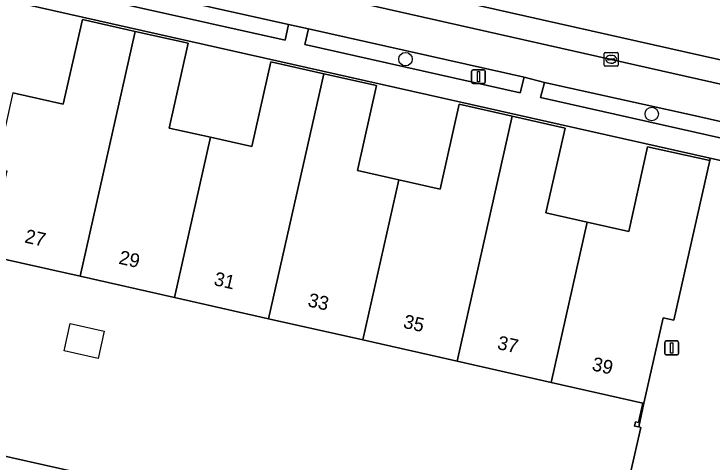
# Model space of a CAD drawing. Extents: x 161771 to 163125, y 382475 to 383179.
# Drawn here: x 162737.9 to 162788.5, y 382743 to 382775.4 of the extents above; entities that cross this region are included whole.
import ezdxf

# ---------------------------------------------------------------- set-up
doc = ezdxf.new("R2010")
doc.units = 0
for name, color, linetype in [('IMGEO_Boom', 7, 'Continuous'), ('IMGEO_Erf', 7, 'Continuous'), ('IMGEO_Groenvoorziening', 7, 'Continuous'), ('IMGEO_Kolk', 7, 'Continuous'), ('IMGEO_Lichtmast', 7, 'Continuous'), ('IMGEO_Muur', 7, 'Continuous'), ('IMGEO_Pand', 7, 'Continuous'), ('IMGEO_Pand_nummerreeks', 7, 'Continuous'), ('IMGEO_Pand_vergunning_verleend', 7, 'Continuous'), ('IMGEO_Parkeervlak_open', 7, 'Continuous'), ('IMGEO_Rijbaan_lokaal_gesloten', 7, 'Continuous'), ('IMGEO_Rijbaan_lokaal_open', 7, 'Continuous'), ('IMGEO_Voetpad_open', 7, 'Continuous')]:
    doc.layers.add(name, color=color, linetype=linetype)

msp = doc.modelspace()

# ---------------------------------------------------------------- linework, layer by layer
at = {"layer": 'IMGEO_Boom'}
for centre in [(162766.3, 382772.15), (162784.142, 382768.179)]:
    msp.add_circle(centre, 0.489, dxfattribs=at)
at = {"layer": 'IMGEO_Erf'}
for points in [[(162737.846, 382769.708), (162741.501, 382768.886), (162742.879, 382775.029), (162746.713, 382774.165), (162750.547, 382773.301), (162749.162, 382767.163), (162752.16, 382766.49), (162755.157, 382765.816), (162756.535, 382771.959), (162760.369, 382771.096), (162764.202, 382770.232), (162762.825, 382764.075), (162765.82, 382763.401), (162768.815, 382762.726), (162770.192, 382768.88), (162774.025, 382768.018), (162777.857, 382767.156), (162776.473, 382761.01), (162779.473, 382760.336), (162782.473, 382759.661), (162783.845, 382765.809), (162788.345, 382764.8), (162788.384, 382764.975), (162780.849, 382766.664), (162736.42, 382776.667)], [(162783.49, 382747.238), (162776.864, 382748.73), (162770.032, 382750.269), (162763.209, 382751.806), (162756.37, 382753.346), (162749.552, 382754.882), (162742.715, 382756.422), (162736.096, 382757.913)], [(162781.093, 382735.609), (162783.346, 382745.475), (162783.196, 382745.508), (162782.899, 382745.573), (162782.965, 382745.876), (162783.18, 382745.828), (162783.49, 382747.238)], [(162728.959, 382745.24), (162778.488, 382734.136)]]:
    msp.add_lwpolyline(points, dxfattribs=at)
at = {"layer": 'IMGEO_Groenvoorziening'}
for points in [[(162741.222, 382778.381), (162740.976, 382777.254), (162757.573, 382773.518), (162757.814, 382774.668)], [(162759.266, 382774.344), (162759.005, 382773.209), (162774.611, 382769.701), (162774.897, 382770.84)], [(162776.361, 382770.47), (162776.085, 382769.37), (162789.411, 382766.384), (162794.121, 382765.329), (162794.4, 382766.461), (162789.654, 382767.515), (162787.098, 382768.088)]]:
    msp.add_lwpolyline(points, close=True, dxfattribs=at)
at = {"layer": 'IMGEO_Kolk'}
for p, q in [((162780.7, 382771.717), (162780.7, 382772.569)), ((162780.775, 382772.643), (162781.627, 382772.643)), ((162781.701, 382772.569), (162781.701, 382771.717)), ((162780.959, 382772.137), (162780.959, 382772.149)), ((162781.397, 382772.1), (162780.999, 382772.1)), ((162781.002, 382772.186), (162781.4, 382772.186)), ((162781.188, 382772.423), (162781.213, 382772.423)), ((162781.443, 382772.149), (162781.443, 382772.137)), ((162781.627, 382771.643), (162780.775, 382771.643)), ((162781.211, 382771.863), (162781.186, 382771.863))]:
    msp.add_line(p, q, dxfattribs=at)
for points in [[(162780.7, 382771.717), (162780.7, 382772.569)], [(162780.775, 382772.643), (162781.627, 382772.643)], [(162781.701, 382772.569), (162781.701, 382771.717)], [(162781.627, 382771.643), (162780.775, 382771.643)]]:
    msp.add_lwpolyline(points, dxfattribs=at)
for centre, radius, start, end in [((162780.777, 382772.567), 0.0765, 91.552, 178.448), ((162780.777, 382772.567), 0.0765, 91.552, 178.448), ((162781.625, 382772.567), 0.0765, 1.552, 88.448), ((162781.625, 382772.567), 0.0765, 1.552, 88.448), ((162780.999, 382772.146), 0.0403, 85.8775, 175.7526), ((162780.996, 382772.136), 0.0366, 178.938, 274.7102), ((162781.4, 382772.143), 0.043, 264.8664, 352.4533), ((162781.404, 382772.148), 0.0386, 1.7309, 96.639), ((162780.777, 382771.719), 0.0765, 181.552, 268.448), ((162780.777, 382771.719), 0.0765, 181.552, 268.448), ((162781.625, 382771.719), 0.0765, 271.552, 358.448), ((162781.625, 382771.719), 0.0765, 271.552, 358.448)]:
    msp.add_arc(centre, radius, start, end, dxfattribs=at)
for centre, major_axis, ratio, start_param, end_param in [((162781.187, 382772.143), (-0.387, 0.002), 0.722429, 4.712389, 7.853982), ((162781.212, 382772.143), (-0.39, 0.002), 0.717154, 1.570796, 4.712389)]:
    msp.add_ellipse(centre, major_axis=major_axis, ratio=ratio, start_param=start_param, end_param=end_param, dxfattribs=at)
at = {"layer": 'IMGEO_Lichtmast'}
for p, q in [((162771.091, 382770.477), (162771.091, 382771.277)), ((162771.091, 382771.277), (162771.091, 382770.477)), ((162771.191, 382771.377), (162771.981, 382771.377)), ((162771.981, 382771.377), (162771.191, 382771.377)), ((162772.081, 382771.277), (162772.081, 382770.477)), ((162772.081, 382770.477), (162772.081, 382771.277)), ((162771.981, 382770.377), (162771.191, 382770.377)), ((162771.191, 382770.377), (162771.981, 382770.377)), ((162785.091, 382750.833), (162785.091, 382751.633)), ((162785.091, 382751.633), (162785.091, 382750.833)), ((162785.191, 382751.733), (162785.981, 382751.733)), ((162785.981, 382751.733), (162785.191, 382751.733)), ((162786.081, 382751.633), (162786.081, 382750.833)), ((162786.081, 382750.833), (162786.081, 382751.633)), ((162785.981, 382750.733), (162785.191, 382750.733)), ((162785.191, 382750.733), (162785.981, 382750.733))]:
    msp.add_line(p, q, dxfattribs=at)
for points in [[(162771.511, 382771.252), (162771.661, 382771.252), (162771.661, 382770.502), (162771.511, 382770.502), (162771.511, 382771.252)], [(162785.511, 382751.608), (162785.661, 382751.608), (162785.661, 382750.858), (162785.511, 382750.858), (162785.511, 382751.608)]]:
    msp.add_lwpolyline(points, dxfattribs=at)
for centre, start, end in [((162771.191, 382771.277), 90, 180), ((162771.191, 382771.277), 90, 180), ((162771.981, 382771.277), 0, 90), ((162771.981, 382771.277), 360, 90), ((162771.191, 382770.477), 180, 270), ((162771.191, 382770.477), 180, 270), ((162771.981, 382770.477), 270, 0), ((162771.981, 382770.477), 270, 0), ((162785.191, 382751.633), 90, 180), ((162785.191, 382751.633), 90, 180), ((162785.981, 382751.633), 0, 90), ((162785.981, 382751.633), 360, 90), ((162785.191, 382750.833), 180, 270), ((162785.191, 382750.833), 180, 270), ((162785.981, 382750.833), 270, 0), ((162785.981, 382750.833), 270, 0)]:
    msp.add_arc(centre, 0.1, start, end, dxfattribs=at)
at = {"layer": 'IMGEO_Muur'}
msp.add_lwpolyline([(162783.579, 382747.218), (162783.49, 382747.238), (162783.18, 382745.828), (162782.965, 382745.876), (162782.899, 382745.573), (162783.196, 382745.508)], close=True, dxfattribs=at)
at = {"layer": 'IMGEO_Pand'}
for points in [[(162746.713, 382774.165), (162742.879, 382775.029), (162741.501, 382768.886), (162737.846, 382769.708), (162736.616, 382764.245), (162737.396, 382764.069), (162736.014, 382757.932), (162736.096, 382757.913), (162742.715, 382756.422)], [(162752.16, 382766.49), (162749.162, 382767.163), (162750.547, 382773.301), (162746.713, 382774.165), (162742.715, 382756.422), (162749.552, 382754.882)], [(162760.369, 382771.096), (162756.535, 382771.959), (162755.157, 382765.816), (162752.16, 382766.49), (162749.552, 382754.882), (162756.37, 382753.346)], [(162765.82, 382763.401), (162762.825, 382764.075), (162764.202, 382770.232), (162760.369, 382771.096), (162756.37, 382753.346), (162763.209, 382751.806)], [(162774.025, 382768.018), (162770.192, 382768.88), (162768.815, 382762.726), (162765.82, 382763.401), (162763.209, 382751.806), (162770.032, 382750.269)], [(162779.473, 382760.336), (162776.473, 382761.01), (162777.857, 382767.156), (162774.025, 382768.018), (162770.032, 382750.269), (162776.864, 382748.73)], [(162788.345, 382764.8), (162783.845, 382765.809), (162782.473, 382759.661), (162779.473, 382760.336), (162776.864, 382748.73), (162783.49, 382747.238), (162783.579, 382747.218), (162784.968, 382753.421), (162785.749, 382753.247)]]:
    msp.add_lwpolyline(points, close=True, dxfattribs=at)
at = {"layer": 'IMGEO_Pand_vergunning_verleend'}
msp.add_lwpolyline([(162741.566, 382751.025), (162742.008, 382752.993), (162744.472, 382752.44), (162744.03, 382750.472)], close=True, dxfattribs=at)
at = {"layer": 'IMGEO_Parkeervlak_open'}
msp.add_lwpolyline([(162741.785, 382780.968), (162741.222, 382778.381), (162757.814, 382774.668), (162759.266, 382774.344), (162774.897, 382770.84), (162776.361, 382770.47), (162787.098, 382768.088), (162789.654, 382767.515), (162790.221, 382770.106), (162761.256, 382776.646), (162742.253, 382780.858)], close=True, dxfattribs=at)
at = {"layer": 'IMGEO_Rijbaan_lokaal_gesloten'}
for points in [[(163052.125, 382710.236), (163050.674, 382710.737), (163046.945, 382712.072), (163033.334, 382716.946), (163031.336, 382717.589), (162976.631, 382730.027), (162861.402, 382755.875), (162678.397, 382796.971), (162605.633, 382813.283)], [(162708.943, 382788.323), (162713.053, 382787.394), (162717.739, 382786.364), (162721.326, 382785.549), (162721.841, 382785.446), (162726.494, 382784.395), (162730.896, 382783.407), (162741.785, 382780.968), (162742.253, 382780.858), (162761.256, 382776.646), (162790.221, 382770.106), (162798.404, 382768.259), (162801.185, 382767.631), (162821.149, 382763.156), (162840.138, 382758.889)]]:
    msp.add_lwpolyline(points, dxfattribs=at)
at = {"layer": 'IMGEO_Rijbaan_lokaal_open'}
msp.add_lwpolyline([(162642.274, 382808.681), (162613.961, 382815.02), (162554.685, 382828.334), (162522.166, 382835.638), (162521.175, 382832.265), (162544.4, 382827.043), (162605.633, 382813.283), (162678.397, 382796.971), (162861.402, 382755.875), (162976.631, 382730.027), (163031.336, 382717.589), (163033.334, 382716.946), (163046.945, 382712.072), (163047.759, 382716.988), (163048.718, 382719.942), (163035.966, 382720.816)], dxfattribs=at)
at = {"layer": 'IMGEO_Voetpad_open'}
for points in [[(162789.411, 382766.384), (162776.085, 382769.37), (162776.361, 382770.47), (162774.897, 382770.84), (162774.611, 382769.701), (162759.005, 382773.209), (162759.266, 382774.344), (162757.814, 382774.668), (162757.573, 382773.518), (162740.976, 382777.254), (162741.222, 382778.381), (162741.785, 382780.968), (162730.896, 382783.407), (162729.934, 382779.649), (162725.649, 382780.606), (162726.494, 382784.395), (162721.841, 382785.446), (162720.98, 382781.681), (162716.871, 382782.591), (162717.739, 382786.364), (162713.053, 382787.394), (162712.217, 382783.637), (162708.095, 382784.563)], [(162707.876, 382782.861), (162711.774, 382781.984), (162716.658, 382780.89), (162720.565, 382780.017), (162725.443, 382778.921), (162729.523, 382778.007), (162734.402, 382776.91), (162736.028, 382776.535), (162736.378, 382776.474), (162736.42, 382776.667), (162780.849, 382766.664), (162788.384, 382764.975), (162794.244, 382763.661), (162832.636, 382755.053)], [(162778.488, 382734.136), (162728.959, 382745.24), (162727.249, 382745.732), (162722.81, 382746.736), (162697.675, 382752.409), (162692.083, 382753.675), (162614.078, 382771.241), (162612.565, 382771.591), (162611.096, 382769.288), (162623.101, 382766.566), (162641.175, 382762.541), (162659.284, 382758.448), (162679.283, 382753.935), (162691.396, 382751.216), (162697.208, 382749.88), (162699.386, 382749.405), (162713.275, 382746.266)], [(162784.487, 382720.332), (162794.244, 382763.661), (162788.384, 382764.975), (162788.345, 382764.8), (162785.749, 382753.247), (162784.968, 382753.421), (162783.579, 382747.218), (162783.196, 382745.508), (162783.346, 382745.475), (162781.093, 382735.609)]]:
    msp.add_lwpolyline(points, dxfattribs=at)

# ---------------------------------------------------------------- texts
at = {"layer": 'IMGEO_Pand_nummerreeks'}
for s, p in [('27', (162738.644, 382758.876)), ('29', (162745.465, 382757.34)), ('31', (162752.355, 382755.788)), ('33', (162759.161, 382754.255)), ('35', (162766.077, 382752.697)), ('37', (162772.891, 382751.162)), ('39', (162779.75, 382749.618))]:
    msp.add_text(s, height=1, rotation=347.309, dxfattribs=at).set_placement(p)

doc.saveas('drawing.dxf')
